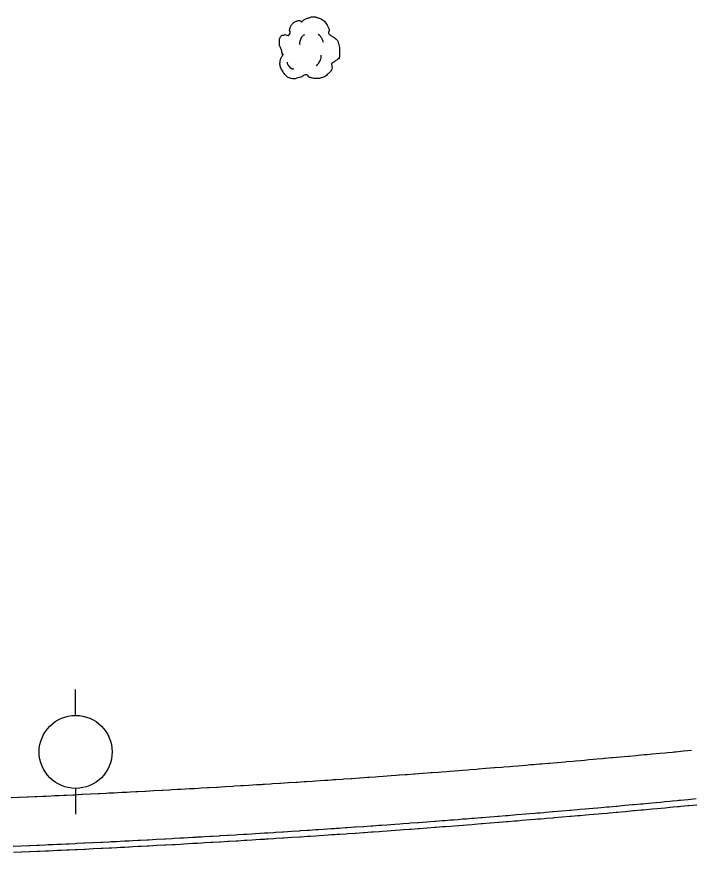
# Model space of a CAD drawing. Extents: x 2145380 to 2157287, y 139568 to 149130.
# Drawn here: x 2149093.5 to 2149167.3, y 143199.8 to 143291.4 of the extents above; entities that cross this region are included whole.
import ezdxf

# ---------------------------------------------------------------- set-up
doc = ezdxf.new("R2010")
doc.units = 0
for name, color, linetype in [('PR_PREVIOUSLY CONSTRUCTED', 7, 'Continuous'), ('TOPO_Power Pole', 7, 'Continuous'), ('TOPO_Tree', 7, 'Continuous')]:
    doc.layers.add(name, color=color, linetype=linetype)

# ---------------------------------------------------------------- blocks, each defined once
blk = doc.blocks.new('TREE')
at = {"layer": 'TOPO_Tree'}
for points in [[(-14.07, -0.4), (-14.17, 0.5), (-14.37, 1.38), (-14.6, 2.25), (-14.84, 3.17), (-15.47, 3.96), (-15.66, 4.9), (-15.8, 5.59), (-15.71, 6.31), (-15.66, 7.01), (-15.6, 7.91), (-15.72, 8.8), (-15.13, 9.66), (-14.62, 10.42), (-13.76, 10.49), (-13.02, 10.72), (-12.18, 10.98), (-11.06, 10), (-10.37, 10.72), (-9.4, 11.74), (-10.29, 13.28), (-9.84, 14.42), (-9.56, 15.15), (-9.32, 15.89), (-8.78, 16.54), (-8.18, 17.26), (-7.5, 17.68), (-6.67, 18.13), (-6.14, 18.41), (-5.61, 18.61), (-5.08, 18.66), (-4.55, 18.71), (-4.02, 18.54), (-3.49, 18.13)], [(-3.49, 17.6), (-3.07, 18.27), (-2.58, 18.8), (-1.9, 19.19), (-1.05, 19.68), (-0.19, 19.96), (0.74, 20.24), (1.62, 20.51), (2.51, 20.82), (3.39, 20.77), (4.1, 20.73), (4.8, 20.47), (5.51, 20.24), (6.43, 19.95), (7.32, 19.73), (8.15, 19.19), (9.36, 18.4), (10.02, 17.21), (10.8, 16.01), (11.24, 15.33), (11.58, 14.62), (11.86, 13.89), (12.17, 13.08), (11.37, 12.02), (11.86, 11.25), (12, 11.03), (12.18, 10.86), (12.39, 10.72), (12.91, 10.35), (13.45, 10.02), (13.97, 9.66), (14.7, 9.16), (15.41, 8.68), (16.09, 8.07), (16.7, 7.53), (16.93, 6.73), (17.15, 5.95), (17.59, 4.38), (17.71, 2.77), (17.68, 1.19), (17.65, -0.25), (17.83, -2.22), (16.62, -3.04), (15.47, -3.83), (14.31, -4.58), (13.16, -5.35)], [(-4.21, 5.09), (-4.46, 6.09), (-4.3, 7.21), (-3.84, 8.21), (-3.33, 9.34), (-2.71, 10.27), (-1.64, 10.97)], [(5.89, 11.15), (6.5, 10.68), (6.96, 10.17), (7.36, 9.5), (7.93, 8.56), (8.31, 7.6), (8.46, 6.56)], [(13.16, -5.34), (13.25, -5.81), (13.36, -6.28), (13.45, -6.75), (13.76, -8.52), (12.24, -10.03), (10.8, -11.51), (9.98, -12.34), (9.13, -12.77), (8.15, -13.1), (5.97, -13.83), (3.32, -13.56), (1.27, -13.1), (0.49, -12.92), (-0.06, -11.44), (-0.84, -11.51), (-2.04, -11.61), (-3.28, -12.78), (-4.55, -13.1), (-6.06, -13.47), (-7.77, -14.03), (-9.31, -13.62), (-11.36, -13.09), (-12.84, -11.41), (-14.07, -9.39), (-15.32, -7.35), (-15.61, -5.13), (-15.13, -3.04), (-14.87, -1.89), (-13.91, -0.75), (-13.54, 0.13)], [(-11.38, -4.46), (-11.47, -5.41), (-11.03, -6.32), (-10.09, -7.22), (-9.3, -7.97), (-8.49, -8.26), (-7.7, -8.14)], [(4.79, -6.29), (5.71, -5.66), (6.3, -4.92), (6.81, -3.91), (7.36, -2.81), (7.63, -1.7), (7.54, -0.6)]]:
    blk.add_open_spline(points, degree=3, dxfattribs=at)
blk = doc.blocks.new('POWPOL')
at = {"layer": 'TOPO_Power Pole'}
for p, q in [((0, 10.16), (0, 17.34)), ((0, -10.16), (0, -17.34))]:
    blk.add_line(p, q, dxfattribs=at)
blk.add_circle((0, 0), 10.16, dxfattribs=at)

msp = doc.modelspace()

# ---------------------------------------------------------------- linework, layer by layer
at = {"layer": 'PR_PREVIOUSLY CONSTRUCTED'}
for points in [[(2149092.877, 143205.767), (2149093.724, 143205.803), (2149093.746, 143205.804), (2149094.615, 143205.843), (2149094.71, 143205.847), (2149095.484, 143205.881), (2149095.695, 143205.891), (2149096.352, 143205.921), (2149096.681, 143205.936), (2149097.221, 143205.961), (2149097.667, 143205.981), (2149097.969, 143205.995), (2149098.09, 143206.001), (2149098.652, 143206.027), (2149098.959, 143206.042), (2149099.638, 143206.074), (2149099.828, 143206.083), (2149100.624, 143206.122), (2149100.697, 143206.125), (2149101.565, 143206.168), (2149101.609, 143206.17), (2149102.434, 143206.211), (2149102.595, 143206.219), (2149103.303, 143206.255), (2149103.58, 143206.269), (2149104.171, 143206.299), (2149104.566, 143206.319), (2149105.04, 143206.343), (2149105.471, 143206.366), (2149105.551, 143206.37), (2149105.909, 143206.389), (2149106.536, 143206.422), (2149106.777, 143206.434), (2149107.522, 143206.474), (2149107.646, 143206.481), (2149108.507, 143206.527), (2149108.514, 143206.527), (2149109.383, 143206.575), (2149109.492, 143206.581), (2149110.251, 143206.623), (2149110.477, 143206.635), (2149111.12, 143206.671), (2149111.463, 143206.69), (2149111.988, 143206.72), (2149112.448, 143206.746), (2149112.856, 143206.77), (2149112.971, 143206.776), (2149113.433, 143206.803), (2149113.725, 143206.82), (2149114.418, 143206.86), (2149114.593, 143206.87), (2149115.403, 143206.918), (2149115.461, 143206.921), (2149116.33, 143206.973), (2149116.388, 143206.976), (2149117.198, 143207.025), (2149117.373, 143207.036), (2149118.066, 143207.078), (2149118.358, 143207.095), (2149118.934, 143207.131), (2149119.343, 143207.156), (2149119.802, 143207.185), (2149120.327, 143207.217), (2149120.469, 143207.226), (2149120.67, 143207.239), (2149121.312, 143207.279), (2149121.538, 143207.294), (2149122.297, 143207.342), (2149122.406, 143207.349), (2149123.274, 143207.405), (2149123.282, 143207.405), (2149124.142, 143207.461), (2149124.266, 143207.47), (2149125.01, 143207.518), (2149125.251, 143207.534), (2149125.878, 143207.576), (2149126.235, 143207.6), (2149126.746, 143207.634), (2149127.22, 143207.666), (2149127.614, 143207.692), (2149127.964, 143207.716), (2149128.204, 143207.733), (2149128.481, 143207.752), (2149129.189, 143207.8), (2149129.349, 143207.811), (2149130.173, 143207.868), (2149130.217, 143207.871), (2149131.085, 143207.932), (2149131.157, 143207.937), (2149131.952, 143207.993), (2149132.142, 143208.007), (2149132.82, 143208.055), (2149133.126, 143208.077), (2149133.687, 143208.117), (2149134.11, 143208.148), (2149134.555, 143208.18), (2149135.094, 143208.22), (2149135.422, 143208.244), (2149135.457, 143208.246), (2149136.078, 143208.292), (2149136.29, 143208.307), (2149137.062, 143208.365), (2149137.157, 143208.372), (2149138.024, 143208.437), (2149138.046, 143208.439), (2149138.892, 143208.502), (2149139.03, 143208.513), (2149139.759, 143208.568), (2149140.014, 143208.588), (2149140.626, 143208.635), (2149140.998, 143208.664), (2149141.493, 143208.702), (2149141.982, 143208.74), (2149142.361, 143208.77), (2149142.946, 143208.816), (2149142.965, 143208.817), (2149143.228, 143208.838), (2149143.949, 143208.895), (2149144.095, 143208.907), (2149144.933, 143208.974), (2149144.962, 143208.976), (2149145.829, 143209.046), (2149145.916, 143209.053), (2149146.696, 143209.116), (2149146.9, 143209.133), (2149147.563, 143209.187), (2149147.883, 143209.213), (2149148.429, 143209.258), (2149148.866, 143209.294), (2149149.296, 143209.33), (2149149.85, 143209.376), (2149150.163, 143209.402), (2149150.433, 143209.425), (2149150.833, 143209.459), (2149151.03, 143209.475), (2149151.816, 143209.542), (2149151.896, 143209.549), (2149152.763, 143209.623), (2149152.799, 143209.626), (2149153.63, 143209.698), (2149153.782, 143209.711), (2149154.496, 143209.773), (2149154.765, 143209.796), (2149155.363, 143209.848), (2149155.748, 143209.882), (2149156.229, 143209.924), (2149156.731, 143209.969), (2149157.095, 143210.001), (2149157.714, 143210.056), (2149157.916, 143210.074), (2149157.962, 143210.078), (2149158.697, 143210.144), (2149158.828, 143210.156), (2149159.68, 143210.233), (2149159.694, 143210.235), (2149160.56, 143210.313), (2149160.662, 143210.323), (2149161.427, 143210.393), (2149161.645, 143210.413), (2149162.293, 143210.473), (2149162.627, 143210.504), (2149163.159, 143210.553), (2149163.61, 143210.595), (2149164.025, 143210.634), (2149164.592, 143210.687), (2149164.891, 143210.716), (2149165.395, 143210.763), (2149165.575, 143210.78), (2149165.757, 143210.798), (2149166.557, 143210.874), (2149166.622, 143210.88), (2149167.488, 143210.963)], [(2149093.107, 143200.432), (2149093.957, 143200.469), (2149093.979, 143200.47), (2149094.851, 143200.508), (2149094.946, 143200.512), (2149095.723, 143200.547), (2149095.936, 143200.556), (2149096.596, 143200.586), (2149096.925, 143200.601), (2149097.468, 143200.626), (2149097.915, 143200.647), (2149098.218, 143200.661), (2149098.34, 143200.667), (2149098.904, 143200.693), (2149099.212, 143200.708), (2149099.893, 143200.74), (2149100.084, 143200.75), (2149100.883, 143200.788), (2149100.956, 143200.792), (2149101.828, 143200.834), (2149101.872, 143200.837), (2149102.7, 143200.878), (2149102.861, 143200.886), (2149103.572, 143200.921), (2149103.85, 143200.936), (2149104.444, 143200.966), (2149104.84, 143200.986), (2149105.316, 143201.011), (2149105.749, 143201.033), (2149105.829, 143201.037), (2149106.188, 143201.056), (2149106.818, 143201.089), (2149107.06, 143201.102), (2149107.807, 143201.142), (2149107.931, 143201.148), (2149108.796, 143201.195), (2149108.803, 143201.195), (2149109.675, 143201.243), (2149109.785, 143201.249), (2149110.547, 143201.291), (2149110.774, 143201.304), (2149111.418, 143201.339), (2149111.763, 143201.359), (2149112.29, 143201.389), (2149112.752, 143201.415), (2149113.162, 143201.438), (2149113.277, 143201.445), (2149113.74, 143201.472), (2149114.033, 143201.488), (2149114.729, 143201.529), (2149114.905, 143201.539), (2149115.718, 143201.587), (2149115.777, 143201.591), (2149116.648, 143201.642), (2149116.707, 143201.646), (2149117.52, 143201.695), (2149117.695, 143201.705), (2149118.391, 143201.748), (2149118.684, 143201.765), (2149119.262, 143201.801), (2149119.673, 143201.826), (2149120.134, 143201.855), (2149120.661, 143201.888), (2149120.803, 143201.897), (2149121.005, 143201.909), (2149121.65, 143201.95), (2149121.877, 143201.964), (2149122.638, 143202.013), (2149122.748, 143202.02), (2149123.619, 143202.076), (2149123.626, 143202.077), (2149124.49, 143202.133), (2149124.615, 143202.141), (2149125.362, 143202.19), (2149125.603, 143202.206), (2149126.233, 143202.248), (2149126.591, 143202.272), (2149127.104, 143202.306), (2149127.58, 143202.338), (2149127.975, 143202.365), (2149128.327, 143202.389), (2149128.568, 143202.405), (2149128.846, 143202.424), (2149129.556, 143202.473), (2149129.717, 143202.484), (2149130.544, 143202.541), (2149130.588, 143202.544), (2149131.459, 143202.605), (2149131.532, 143202.61), (2149132.33, 143202.667), (2149132.52, 143202.68), (2149133.201, 143202.729), (2149133.508, 143202.751), (2149134.071, 143202.791), (2149134.496, 143202.822), (2149134.942, 143202.854), (2149135.484, 143202.894), (2149135.813, 143202.918), (2149135.848, 143202.92), (2149136.471, 143202.966), (2149136.684, 143202.982), (2149137.459, 143203.04), (2149137.554, 143203.047), (2149138.425, 143203.112), (2149138.447, 143203.114), (2149139.296, 143203.178), (2149139.435, 143203.188), (2149140.166, 143203.244), (2149140.422, 143203.264), (2149141.037, 143203.311), (2149141.41, 143203.34), (2149141.907, 143203.378), (2149142.397, 143203.416), (2149142.777, 143203.446), (2149143.365, 143203.492), (2149143.385, 143203.494), (2149143.648, 143203.514), (2149144.372, 143203.572), (2149144.518, 143203.583), (2149145.359, 143203.651), (2149145.388, 143203.653), (2149146.259, 143203.723), (2149146.346, 143203.73), (2149147.129, 143203.794), (2149147.334, 143203.81), (2149147.999, 143203.865), (2149148.321, 143203.891), (2149148.869, 143203.936), (2149149.308, 143203.973), (2149149.739, 143204.008), (2149150.295, 143204.055), (2149150.609, 143204.081), (2149150.88, 143204.104), (2149151.282, 143204.138), (2149151.479, 143204.154), (2149152.269, 143204.221), (2149152.349, 143204.228), (2149153.219, 143204.303), (2149153.256, 143204.306), (2149154.089, 143204.377), (2149154.243, 143204.391), (2149154.959, 143204.453), (2149155.229, 143204.476), (2149155.829, 143204.529), (2149156.216, 143204.563), (2149156.698, 143204.605), (2149157.203, 143204.65), (2149157.568, 143204.682), (2149158.189, 143204.737), (2149158.392, 143204.756), (2149158.438, 143204.76), (2149159.176, 143204.826), (2149159.307, 143204.838), (2149160.162, 143204.915), (2149160.177, 143204.916), (2149161.046, 143204.995), (2149161.148, 143205.005), (2149161.916, 143205.075), (2149162.135, 143205.095), (2149162.785, 143205.155), (2149163.121, 143205.187), (2149163.654, 143205.236), (2149164.107, 143205.278), (2149164.524, 143205.317), (2149165.093, 143205.371), (2149165.393, 143205.399), (2149165.899, 143205.447), (2149166.079, 143205.464), (2149166.262, 143205.482), (2149167.065, 143205.558), (2149167.131, 143205.564), (2149168, 143205.648)], [(2149093.135, 143199.765), (2149093.986, 143199.802), (2149094.008, 143199.803), (2149094.881, 143199.841), (2149094.976, 143199.845), (2149095.753, 143199.88), (2149095.966, 143199.889), (2149096.626, 143199.919), (2149096.956, 143199.934), (2149097.499, 143199.959), (2149097.946, 143199.98), (2149098.25, 143199.994), (2149098.371, 143200), (2149098.936, 143200.026), (2149099.244, 143200.041), (2149099.925, 143200.074), (2149100.116, 143200.083), (2149100.915, 143200.121), (2149100.989, 143200.125), (2149101.861, 143200.168), (2149101.905, 143200.17), (2149102.733, 143200.211), (2149102.895, 143200.219), (2149103.606, 143200.255), (2149103.884, 143200.269), (2149104.478, 143200.299), (2149104.874, 143200.319), (2149105.35, 143200.344), (2149105.784, 143200.366), (2149105.864, 143200.37), (2149106.223, 143200.389), (2149106.853, 143200.422), (2149107.095, 143200.435), (2149107.843, 143200.475), (2149107.967, 143200.482), (2149108.832, 143200.528), (2149108.839, 143200.529), (2149109.712, 143200.576), (2149109.822, 143200.582), (2149110.584, 143200.624), (2149110.811, 143200.637), (2149111.456, 143200.673), (2149111.8, 143200.692), (2149112.328, 143200.722), (2149112.79, 143200.748), (2149113.2, 143200.772), (2149113.315, 143200.778), (2149113.779, 143200.805), (2149114.072, 143200.822), (2149114.768, 143200.862), (2149114.944, 143200.873), (2149115.757, 143200.921), (2149115.816, 143200.924), (2149116.688, 143200.976), (2149116.747, 143200.979), (2149117.56, 143201.028), (2149117.736, 143201.039), (2149118.432, 143201.081), (2149118.725, 143201.099), (2149119.304, 143201.135), (2149119.714, 143201.16), (2149120.175, 143201.189), (2149120.703, 143201.221), (2149120.845, 143201.23), (2149121.047, 143201.243), (2149121.692, 143201.284), (2149121.919, 143201.298), (2149122.681, 143201.347), (2149122.791, 143201.354), (2149123.662, 143201.41), (2149123.67, 143201.41), (2149124.534, 143201.467), (2149124.658, 143201.475), (2149125.405, 143201.524), (2149125.647, 143201.54), (2149126.277, 143201.581), (2149126.636, 143201.605), (2149127.149, 143201.64), (2149127.625, 143201.672), (2149128.02, 143201.699), (2149128.372, 143201.722), (2149128.613, 143201.739), (2149128.892, 143201.758), (2149129.602, 143201.807), (2149129.763, 143201.818), (2149130.59, 143201.875), (2149130.634, 143201.878), (2149131.506, 143201.939), (2149131.579, 143201.944), (2149132.377, 143202.001), (2149132.567, 143202.014), (2149133.248, 143202.063), (2149133.556, 143202.085), (2149134.119, 143202.125), (2149134.544, 143202.156), (2149134.991, 143202.188), (2149135.532, 143202.228), (2149135.862, 143202.252), (2149135.896, 143202.255), (2149136.521, 143202.3), (2149136.733, 143202.316), (2149137.509, 143202.374), (2149137.604, 143202.381), (2149138.475, 143202.446), (2149138.497, 143202.448), (2149139.346, 143202.512), (2149139.485, 143202.522), (2149140.217, 143202.578), (2149140.473, 143202.598), (2149141.088, 143202.645), (2149141.461, 143202.674), (2149141.959, 143202.712), (2149142.449, 143202.751), (2149142.83, 143202.78), (2149143.418, 143202.827), (2149143.437, 143202.828), (2149143.7, 143202.849), (2149144.425, 143202.906), (2149144.571, 143202.918), (2149145.413, 143202.985), (2149145.442, 143202.987), (2149146.313, 143203.057), (2149146.4, 143203.065), (2149147.183, 143203.128), (2149147.388, 143203.145), (2149148.054, 143203.199), (2149148.376, 143203.226), (2149148.924, 143203.271), (2149149.363, 143203.307), (2149149.795, 143203.343), (2149150.351, 143203.389), (2149150.665, 143203.416), (2149150.936, 143203.439), (2149151.338, 143203.472), (2149151.536, 143203.489), (2149152.325, 143203.556), (2149152.406, 143203.563), (2149153.276, 143203.637), (2149153.313, 143203.64), (2149154.146, 143203.712), (2149154.3, 143203.725), (2149155.017, 143203.788), (2149155.287, 143203.811), (2149155.887, 143203.864), (2149156.274, 143203.898), (2149156.757, 143203.94), (2149157.261, 143203.985), (2149157.627, 143204.017), (2149158.248, 143204.072), (2149158.451, 143204.091), (2149158.497, 143204.095), (2149159.235, 143204.161), (2149159.367, 143204.173), (2149160.222, 143204.25), (2149160.237, 143204.251), (2149161.107, 143204.331), (2149161.209, 143204.34), (2149161.977, 143204.41), (2149162.196, 143204.43), (2149162.846, 143204.491), (2149163.183, 143204.522), (2149163.716, 143204.571), (2149164.169, 143204.614), (2149164.586, 143204.653), (2149165.156, 143204.706), (2149165.455, 143204.734), (2149165.962, 143204.782), (2149166.142, 143204.8), (2149166.325, 143204.817), (2149167.129, 143204.893), (2149167.195, 143204.9), (2149168.064, 143204.983)]]:
    msp.add_lwpolyline(points, dxfattribs=at)

# ---------------------------------------------------------------- block references
at = {"layer": 'TOPO_Power Pole', "xscale": 0.39370000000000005, "yscale": 0.3937000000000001}
msp.add_blockref('POWPOL', (2149099.943, 143210.775), dxfattribs=at)
at = {"layer": 'TOPO_Tree', "xscale": 0.19685000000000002, "yscale": 0.19685000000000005}
msp.add_blockref('TREE', (2149125.396, 143287.304), dxfattribs=at)

doc.saveas('drawing.dxf')
